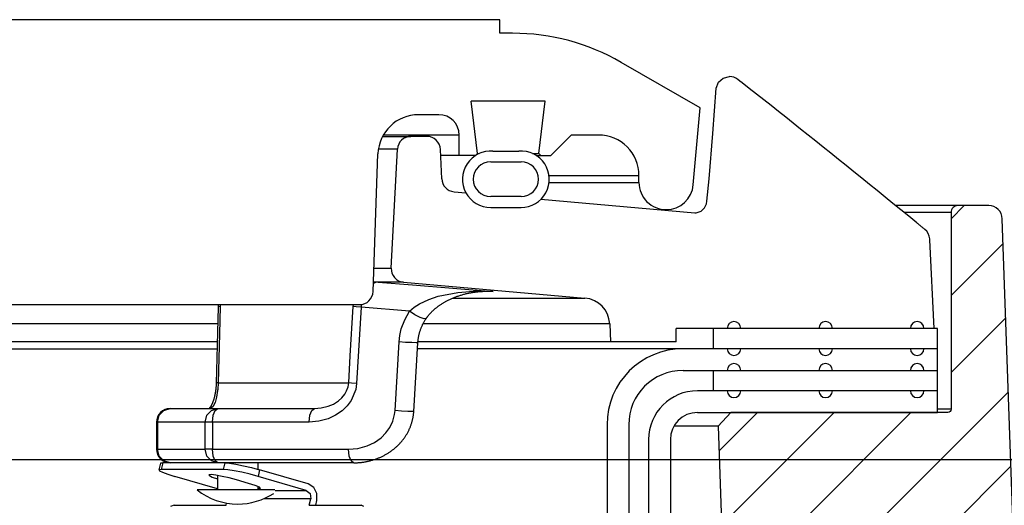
# Model space of a CAD drawing. Extents: x -285 to 5863, y 308 to 3178.
# Tile 301 of 622: x 1606.41 to 1610.94, y 983.81 to 986.04. Entities that reach past the tile are written whole.
import ezdxf

# ---------------------------------------------------------------- set-up
doc = ezdxf.new("R2010")
doc.units = 0
doc.header["$MEASUREMENT"] = 0
doc.layers.add('CONCRETE-HATCH', color=2, linetype='CONTINUOUS')
doc.layers.add('SPILL-BUCKET', color=1, linetype='CONTINUOUS')
doc.layers.add('FREEZE-LINES', color=8, linetype='CONTINUOUS', plot=False)

msp = doc.modelspace()

# ---------------------------------------------------------------- hatches: boundary and pattern name
at = {"layer": 'CONCRETE-HATCH'}
h = msp.add_hatch(dxfattribs=at)
h.set_pattern_fill('AR-CONC', color=256, scale=2.67, style=0)
h.set_pattern_definition([(50, (1615.966, 981.518), (19.151, -1.675), [2.0025, -22.0275]), (355, (1615.966, 981.518), (-3.705, 20.084), [1.602, -17.622]), (100.45, (1617.562, 981.378), (15.446, 18.408), [1.702, -18.7205]), (46.18, (1615.966, 986.858), (28.495, -4.42), [3.004, -33.041]), (96.64, (1618.34, 986.49), (24.955, 26.01), [2.553, -28.081]), (351.18, (1615.966, 986.858), (24.955, 26.01), [2.403, -26.433]), (21, (1618.636, 985.523), (15.937, -10.75), [2.0025, -22.0275]), (326, (1618.636, 985.523), (6.497, 19.362), [1.602, -17.622]), (71.45, (1619.964, 984.627), (22.434, 8.612), [1.702, -18.7205]), (37.5, (1615.966, 981.518), (0.3247, 8.8883), [0, -17.4084, 0, -17.889, 0, -17.6887]), (7.5, (1615.966, 981.518), (7.024, 10.531), [0, -10.1994, 0, -17.008, 0, -6.7417]), (327.5, (1610.012, 981.518), (14.253, -0.6022), [0, -6.675, 0, -20.826, 0, -27.6345]), (317.5, (1607.342, 981.518), (15.571, 2.673), [0, -8.6775, 0, -13.8306, 0, -19.6245])])
h.paths.add_polyline_path([(1628.51577, 983.80117), (1623.62307, 984.45283), (1623.62307, 985.22638), (1619.67979, 984.73347), (1610.3103, 984.73347), (1610.10238, 983.95668), (1609.71649, 983.95668), (1609.67165, 983.9299), (1609.64515, 983.87999), (1609.64515, 978.29597), (1628.51577, 978.29597), (1628.51577, 980.19593)])
at = {"layer": 'SPILL-BUCKET'}
h = msp.add_hatch(dxfattribs=at)
h.set_pattern_fill('ANSI31', scale=2, style=0)
h.set_pattern_definition([(45, (7838.73554, -316.10631), (-0.176776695, 0.176776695), [])])
edge = h.paths.add_edge_path()
edge.add_line((1609.67987, 984.23294), (1609.62166, 984.17052))
edge.add_line((1609.62166, 984.17052), (1609.67113, 982.75407))
edge.add_line((1609.67113, 982.75407), (1609.99643, 982.75407))
edge.add_line((1609.99643, 982.75407), (1610.01388, 983.25351))
edge.add_arc((1610.13876, 983.24919), 0.12496, 90.01861, 178.01856, ccw=False)
edge.add_line((1610.13872, 983.37415), (1610.92555, 983.37415))
edge.add_arc((1610.92557, 983.43663), 0.06248, 269.98072, 361.98074)
edge.add_line((1610.98801, 983.43879), (1610.92912, 985.12513))
edge.add_arc((1610.86668, 985.12293), 0.06248, 2.01864, 90.01862)
edge.add_line((1610.86666, 985.18541), (1610.72483, 985.18541))
edge.add_arc((1610.72484, 985.15417), 0.03124, 90.01957, 180.01957)
edge.add_line((1610.6936, 985.15416), (1610.6936, 984.24793))
edge.add_arc((1610.67829, 984.24824), 0.01531, 268.81278, 358.81278, ccw=False)
edge.add_line((1610.67797, 984.23294), (1609.67987, 984.23294))

# ---------------------------------------------------------------- linework, layer by layer
at = {"layer": 'FREEZE-LINES', "linetype": 'Continuous'}
msp.add_line((1931.90631, 984.01471), (1465.74807, 984.01471), dxfattribs=at)
at = {"layer": 'SPILL-BUCKET', "linetype": 'Continuous'}
for p, q in [((1608.61689, 986.04108), (1604.43225, 986.04108)), ((1608.61689, 985.97862), (1608.61689, 986.04108)), ((1608.67539, 985.97862), (1608.61689, 985.97862)), ((1609.53814, 985.63511), (1609.17504, 985.84474)), ((1608.82545, 985.66634), (1608.48429, 985.66634)), ((1608.51387, 985.42541), (1608.48429, 985.66634)), ((1608.79586, 985.42541), (1608.82545, 985.66634)), ((1609.50713, 985.28071), (1609.53814, 985.63511)), ((1608.33583, 985.60388), (1608.24283, 985.60388)), ((1608.36488, 985.51019), (1608.08056, 985.51019)), ((1608.40076, 985.51019), (1608.36488, 985.51019)), ((1608.42233, 985.51019), (1608.40076, 985.51019)), ((1608.42952, 985.51019), (1608.42233, 985.51019)), ((1608.42952, 985.41651), (1608.42952, 985.51019)), ((1608.85111, 985.41651), (1608.94479, 985.51019)), ((1609.06971, 985.51019), (1608.94479, 985.51019)), ((1608.03346, 984.78975), (1608.05558, 985.42305)), ((1608.50519, 985.41651), (1608.3443, 985.41651)), ((1608.50497, 985.41651), (1608.51387, 985.42541)), ((1608.51387, 985.42541), (1608.52191, 985.42541)), ((1608.58507, 985.43606), (1608.70368, 985.43606)), ((1608.76684, 985.42541), (1608.7886, 985.42541)), ((1608.78356, 985.41651), (1608.85111, 985.41651)), ((1608.7886, 985.42541), (1608.79586, 985.42541)), ((1608.79586, 985.42541), (1608.80476, 985.41651)), ((1608.57442, 985.38653), (1608.71433, 985.38653)), ((1609.25708, 985.32282), (1609.25055, 985.32282)), ((1609.25708, 985.29159), (1609.25708, 985.32282)), ((1609.25055, 985.29159), (1609.25708, 985.29159)), ((1608.71433, 985.22664), (1608.57442, 985.22664)), ((1608.57442, 985.17667), (1608.71433, 985.17667)), ((1606.28513, 984.72948), (1607.97104, 984.72948))]:
    msp.add_line(p, q, dxfattribs=at)
at = {"layer": 'SPILL-BUCKET', "color": 1, "linetype": 'Continuous'}
for p, q in [((1609.6226, 985.75301), (1609.64474, 985.77237)), ((1609.64474, 985.77237), (1609.67324, 985.77935)), ((1609.72171, 985.75826), (1609.71173, 985.76606)), ((1609.59698, 985.51678), (1609.61177, 985.72558)), ((1609.61177, 985.72558), (1609.6226, 985.75301)), ((1609.73168, 985.75045), (1609.72171, 985.75826)), ((1609.76489, 985.7244), (1609.73168, 985.75045)), ((1609.79807, 985.69831), (1609.76489, 985.7244)), ((1609.83159, 985.6719), (1609.79807, 985.69831)), ((1609.86509, 985.64547), (1609.83159, 985.6719)), ((1609.89894, 985.6187), (1609.86509, 985.64547)), ((1609.93277, 985.5919), (1609.89894, 985.6187)), ((1609.96697, 985.56474), (1609.93277, 985.5919)), ((1610.00114, 985.53756), (1609.96697, 985.56474)), ((1610.03571, 985.51001), (1610.00114, 985.53756)), ((1608.28075, 985.50395), (1608.20773, 985.50395)), ((1609.57928, 985.30816), (1609.59698, 985.51678)), ((1610.07025, 985.48243), (1610.03571, 985.51001)), ((1610.10534, 985.45436), (1610.07025, 985.48243)), ((1610.14039, 985.42627), (1610.10534, 985.45436)), ((1608.1167, 984.89796), (1608.14536, 985.44476)), ((1608.34906, 985.30884), (1608.34315, 985.44421)), ((1610.17572, 985.3979), (1610.14039, 985.42627)), ((1610.21102, 985.3695), (1610.17572, 985.3979)), ((1610.24661, 985.34082), (1610.21102, 985.3695)), ((1610.28217, 985.31211), (1610.24661, 985.34082)), ((1610.31802, 985.2831), (1610.28217, 985.31211)), ((1609.56952, 985.20585), (1609.57928, 985.30816)), ((1610.35384, 985.25407), (1610.31802, 985.2831)), ((1608.40602, 985.24934), (1608.46025, 985.2446)), ((1610.38998, 985.22474), (1610.35384, 985.25407)), ((1610.42608, 985.19538), (1610.38998, 985.22474)), ((1608.80583, 985.21436), (1609.51435, 985.15238)), ((1609.54259, 985.16033), (1609.55821, 985.17472)), ((1609.55821, 985.17472), (1609.56031, 985.1777)), ((1609.56031, 985.1777), (1609.56217, 985.18074)), ((1609.56217, 985.18074), (1609.56735, 985.19303)), ((1609.56735, 985.19303), (1609.56952, 985.20585)), ((1610.49891, 985.13599), (1610.42608, 985.19538)), ((1609.51435, 985.15238), (1609.52037, 985.15246)), ((1609.52037, 985.15246), (1609.54259, 985.16033)), ((1610.51751, 985.12078), (1610.49891, 985.13599)), ((1610.5361, 985.10555), (1610.51751, 985.12078)), ((1610.53659, 985.10515), (1610.53609, 985.10555)), ((1610.53708, 985.10474), (1610.53659, 985.10515)), ((1610.5395, 985.10276), (1610.53708, 985.10474)), ((1610.5419, 985.1008), (1610.5395, 985.10276)), ((1610.54424, 985.09889), (1610.5419, 985.1008)), ((1610.54656, 985.09699), (1610.54424, 985.09889)), ((1610.54882, 985.09515), (1610.54656, 985.09699)), ((1610.55106, 985.09332), (1610.54882, 985.09515)), ((1610.55326, 985.09154), (1610.55106, 985.09332)), ((1610.55544, 985.08976), (1610.55326, 985.09154)), ((1610.55755, 985.08804), (1610.55544, 985.08976)), ((1610.55965, 985.08634), (1610.55755, 985.08804)), ((1610.56165, 985.08471), (1610.55965, 985.08634)), ((1610.56363, 985.08311), (1610.56165, 985.08471)), ((1610.56553, 985.08157), (1610.56363, 985.08311)), ((1610.56741, 985.08005), (1610.56553, 985.08157)), ((1610.56921, 985.07859), (1610.56741, 985.08005)), ((1610.57099, 985.07715), (1610.56921, 985.07859)), ((1610.57171, 985.07656), (1610.57099, 985.07715)), ((1610.57242, 985.07599), (1610.57171, 985.07656)), ((1610.59547, 985.03199), (1610.59542, 985.03255)), ((1610.59551, 985.03144), (1610.59547, 985.03199)), ((1610.59562, 985.03015), (1610.59551, 985.03144)), ((1610.59573, 985.02891), (1610.59562, 985.03015)), ((1610.59588, 985.02718), (1610.59573, 985.02891)), ((1610.61553, 984.62017), (1610.59588, 985.02718)), ((1608.17363, 984.83247), (1609.00838, 984.75944)), ((1609.12223, 984.64154), (1609.12663, 984.55771)), ((1610.63114, 984.62017), (1609.42884, 984.62017)), ((1609.42884, 984.55771), (1609.42884, 984.62017)), ((1610.63114, 984.33287), (1610.63114, 984.62017)), ((1609.42884, 984.55771), (1609.12663, 984.55771)), ((1610.63114, 984.52649), (1609.45962, 984.52649)), ((1609.45962, 984.42655), (1610.63114, 984.42655)), ((1610.63117, 984.33287), (1609.52627, 984.33287)), ((1610.63117, 984.23294), (1610.63117, 984.33287)), ((1609.52627, 984.23294), (1610.63117, 984.23294)), ((1609.10986, 984.17672), (1609.10986, 983.74985)), ((1609.20979, 984.17672), (1609.20979, 983.74985)), ((1609.30142, 984.10802), (1609.30142, 969.91046)), ((1609.40136, 984.10802), (1609.40136, 969.91046))]:
    msp.add_line(p, q, dxfattribs=at)
at = {"layer": 'SPILL-BUCKET', "color": 7}
for p, q in [((1608.07723, 985.50395), (1608.20773, 985.50395)), ((1608.14536, 985.44476), (1608.0576, 985.44476)), ((1610.72483, 985.18541), (1610.4383, 985.18541)), ((1610.6936, 985.15418), (1610.4766, 985.15418)), ((1608.03727, 984.89796), (1608.1167, 984.89796)), ((1608.17363, 984.83247), (1608.03495, 984.83247)), ((1608.3998, 984.75944), (1609.0084, 984.75944)), ((1609.12223, 984.64154), (1608.26343, 984.64154)), ((1609.12663, 984.55771), (1608.23943, 984.55771)), ((1609.45962, 984.52649), (1608.23759, 984.52649)), ((1610.6936, 984.24793), (1610.63117, 984.24793)), ((1609.62166, 984.17052), (1609.41811, 984.17052))]:
    msp.add_line(p, q, dxfattribs=at)
at = {"layer": 'SPILL-BUCKET', "color": 7, "linetype": 'Continuous'}
for p, q in [((1609.25055, 985.32282), (1608.84322, 985.32282)), ((1608.84337, 985.29159), (1609.25055, 985.29159)), ((1607.31796, 984.64154), (1598.18363, 984.64154)), ((1609.6006, 984.52649), (1609.6006, 984.62017)), ((1607.31587, 984.55771), (1598.36782, 984.55771)), ((1598.37849, 984.52649), (1607.31555, 984.52649)), ((1609.6006, 984.33287), (1609.6006, 984.42655))]:
    msp.add_line(p, q, dxfattribs=at)
at = {"layer": 'SPILL-BUCKET', "color": 8, "linetype": 'Continuous'}
for p, q in [((1608.04417, 984.83106), (1608.03477, 984.82706)), ((1608.05673, 984.83247), (1608.04417, 984.83106)), ((1608.05673, 984.83247), (1608.21511, 984.82001)), ((1608.21511, 984.82001), (1608.58649, 984.79027)), ((1608.28918, 984.7531), (1608.3329, 984.76771)), ((1608.3329, 984.76771), (1608.42311, 984.78597)), ((1608.41371, 984.76503), (1608.4173, 984.76636)), ((1608.4173, 984.76636), (1608.42088, 984.76766)), ((1608.42088, 984.76766), (1608.42452, 984.76894)), ((1608.42311, 984.78597), (1608.51378, 984.79248)), ((1608.42452, 984.76894), (1608.42816, 984.77018)), ((1608.42816, 984.77018), (1608.43185, 984.77139)), ((1608.43185, 984.77139), (1608.43554, 984.77257)), ((1608.43554, 984.77257), (1608.43929, 984.77372)), ((1608.43929, 984.77372), (1608.44303, 984.77483)), ((1608.44303, 984.77483), (1608.44684, 984.77592)), ((1608.44684, 984.77592), (1608.45065, 984.77697)), ((1608.45065, 984.77697), (1608.45453, 984.77799)), ((1608.45453, 984.77799), (1608.4584, 984.77897)), ((1608.4584, 984.77897), (1608.46234, 984.77993)), ((1608.46234, 984.77993), (1608.46629, 984.78084)), ((1608.46629, 984.78084), (1608.47031, 984.78173)), ((1608.47031, 984.78173), (1608.47433, 984.78258)), ((1608.47433, 984.78258), (1608.47842, 984.7834)), ((1608.47842, 984.7834), (1608.48252, 984.78418)), ((1608.48252, 984.78418), (1608.48671, 984.78493)), ((1608.48671, 984.78493), (1608.49089, 984.78564)), ((1608.49089, 984.78564), (1608.49515, 984.78633)), ((1608.49515, 984.78633), (1608.49941, 984.78696)), ((1608.49941, 984.78696), (1608.50345, 984.78752)), ((1608.50345, 984.78752), (1608.50748, 984.78804)), ((1608.50748, 984.78804), (1608.51168, 984.78855)), ((1608.51168, 984.78855), (1608.51587, 984.789)), ((1608.51378, 984.79248), (1608.58592, 984.79031)), ((1608.51587, 984.789), (1608.52008, 984.78942)), ((1608.52008, 984.78942), (1608.52428, 984.78979)), ((1608.52428, 984.78979), (1608.52851, 984.79012)), ((1608.52851, 984.79012), (1608.53272, 984.79041)), ((1608.56072, 984.79027), (1608.53093, 984.79027)), ((1608.53272, 984.79041), (1608.53696, 984.79065)), ((1608.53696, 984.79065), (1608.54118, 984.79085)), ((1608.54118, 984.79085), (1608.54542, 984.79102)), ((1608.54542, 984.79102), (1608.54965, 984.79113)), ((1608.54965, 984.79113), (1608.55185, 984.79116)), ((1608.55185, 984.79116), (1608.55406, 984.79118)), ((1608.58606, 984.7903), (1608.55411, 984.79026)), ((1608.58649, 984.79027), (1608.56072, 984.79027)), ((1608.58592, 984.79031), (1608.58649, 984.79027)), ((1608.58649, 984.79027), (1608.58606, 984.7903)), ((1607.31994, 984.72087), (1607.31989, 984.71876)), ((1607.3199, 984.72948), (1607.31994, 984.72717)), ((1607.31994, 984.72717), (1607.31996, 984.72507)), ((1607.31995, 984.72297), (1607.31994, 984.72087)), ((1607.31996, 984.72507), (1607.31995, 984.72297)), ((1607.3288, 984.72028), (1607.32217, 984.71952)), ((1607.3288, 984.72028), (1607.32566, 984.59563)), ((1607.32889, 984.72946), (1607.3288, 984.72028)), ((1607.92842, 984.49424), (1607.94204, 984.72028)), ((1607.94204, 984.72028), (1607.94297, 984.72927)), ((1607.95529, 984.71884), (1607.94204, 984.72028)), ((1607.97915, 984.72394), (1607.97863, 984.71701)), ((1607.97997, 984.73012), (1607.97915, 984.72394)), ((1608.22288, 984.71804), (1608.24654, 984.73311)), ((1608.24654, 984.73311), (1608.28918, 984.7531)), ((1608.33042, 984.72003), (1608.33278, 984.72179)), ((1608.33278, 984.72179), (1608.33515, 984.72351)), ((1608.33515, 984.72351), (1608.33761, 984.72526)), ((1608.33761, 984.72526), (1608.34009, 984.72698)), ((1608.34009, 984.72698), (1608.34269, 984.72875)), ((1608.34269, 984.72875), (1608.34529, 984.73048)), ((1608.34529, 984.73048), (1608.34803, 984.73226)), ((1608.34803, 984.73226), (1608.35078, 984.734)), ((1608.35078, 984.734), (1608.35369, 984.73581)), ((1608.35369, 984.73581), (1608.35661, 984.73758)), ((1608.35661, 984.73758), (1608.35915, 984.73908)), ((1608.35915, 984.73908), (1608.36168, 984.74056)), ((1608.36168, 984.74056), (1608.36432, 984.74206)), ((1608.36432, 984.74206), (1608.36696, 984.74353)), ((1608.36696, 984.74353), (1608.37002, 984.7452)), ((1608.37002, 984.7452), (1608.37308, 984.74682)), ((1608.37308, 984.74682), (1608.37623, 984.74845)), ((1608.37623, 984.74845), (1608.37937, 984.75004)), ((1608.37937, 984.75004), (1608.3826, 984.75163)), ((1608.3826, 984.75163), (1608.38584, 984.75319)), ((1608.38584, 984.75319), (1608.38915, 984.75474)), ((1608.38915, 984.75474), (1608.39247, 984.75625)), ((1608.39247, 984.75625), (1608.39587, 984.75776)), ((1608.39587, 984.75776), (1608.39927, 984.75922)), ((1608.39927, 984.75922), (1608.40277, 984.76069)), ((1608.40277, 984.76069), (1608.40626, 984.76212)), ((1608.40626, 984.76212), (1608.40999, 984.76359)), ((1608.40999, 984.76359), (1608.41371, 984.76503)), ((1607.31988, 984.71857), (1607.31551, 984.54323)), ((1607.31989, 984.71867), (1607.31988, 984.71857)), ((1607.32217, 984.71952), (1607.31989, 984.71857)), ((1607.31989, 984.71876), (1607.31989, 984.71867)), ((1607.97863, 984.71701), (1607.95529, 984.71884)), ((1607.97863, 984.71701), (1607.95746, 984.36633)), ((1608.20124, 984.6996), (1607.97863, 984.71701)), ((1608.17882, 984.65956), (1608.20124, 984.6996)), ((1608.20124, 984.6996), (1608.22288, 984.71804)), ((1608.22525, 984.68297), (1608.20124, 984.6996)), ((1608.24924, 984.67), (1608.22525, 984.68297)), ((1608.28313, 984.67351), (1608.28436, 984.67516)), ((1608.28436, 984.67516), (1608.28565, 984.67682)), ((1608.28565, 984.67682), (1608.28694, 984.67846)), ((1608.28694, 984.67846), (1608.28828, 984.68013)), ((1608.28828, 984.68013), (1608.28963, 984.68177)), ((1608.28963, 984.68177), (1608.29105, 984.68346)), ((1608.29105, 984.68346), (1608.29247, 984.68511)), ((1608.29247, 984.68511), (1608.29396, 984.68681)), ((1608.29396, 984.68681), (1608.29546, 984.68848)), ((1608.29546, 984.68848), (1608.29705, 984.6902)), ((1608.29705, 984.6902), (1608.29864, 984.69189)), ((1608.29864, 984.69189), (1608.30033, 984.69365)), ((1608.30033, 984.69365), (1608.30203, 984.69538)), ((1608.30203, 984.69538), (1608.30384, 984.69719)), ((1608.30384, 984.69719), (1608.30566, 984.69896)), ((1608.30566, 984.69896), (1608.30761, 984.70083)), ((1608.30761, 984.70083), (1608.30958, 984.70266)), ((1608.30958, 984.70266), (1608.3117, 984.7046)), ((1608.3117, 984.7046), (1608.31383, 984.7065)), ((1608.31383, 984.7065), (1608.31571, 984.70814)), ((1608.31571, 984.70814), (1608.31759, 984.70976)), ((1608.31759, 984.70976), (1608.31955, 984.71141)), ((1608.31955, 984.71141), (1608.32151, 984.71303)), ((1608.32151, 984.71303), (1608.32369, 984.71481)), ((1608.32369, 984.71481), (1608.32589, 984.71655)), ((1608.32589, 984.71655), (1608.32815, 984.7183)), ((1608.32815, 984.7183), (1608.33042, 984.72003)), ((1608.16312, 984.61728), (1608.17882, 984.65956)), ((1608.26792, 984.66355), (1608.24924, 984.67)), ((1608.25743, 984.62895), (1608.25867, 984.63173)), ((1608.25867, 984.63173), (1608.25995, 984.63451)), ((1608.25995, 984.63451), (1608.26127, 984.63727)), ((1608.26127, 984.63727), (1608.26264, 984.64003)), ((1608.26264, 984.64003), (1608.26404, 984.64278)), ((1608.26404, 984.64278), (1608.26549, 984.64553)), ((1608.26549, 984.64553), (1608.26697, 984.64825)), ((1608.26697, 984.64825), (1608.26851, 984.65099)), ((1608.27717, 984.66505), (1608.26792, 984.66355)), ((1608.26851, 984.65099), (1608.27008, 984.6537)), ((1608.27008, 984.6537), (1608.27169, 984.65641)), ((1608.27169, 984.65641), (1608.27334, 984.6591)), ((1608.27334, 984.6591), (1608.27501, 984.66175)), ((1608.27501, 984.66175), (1608.27672, 984.66436)), ((1608.27672, 984.66436), (1608.27695, 984.6647)), ((1608.27695, 984.6647), (1608.27718, 984.66504)), ((1608.27717, 984.66505), (1608.2772, 984.66509)), ((1608.2772, 984.66509), (1608.27723, 984.66513)), ((1608.27723, 984.66513), (1608.27836, 984.66683)), ((1608.27836, 984.66683), (1608.27951, 984.66848)), ((1608.27951, 984.66848), (1608.2807, 984.67018)), ((1608.2807, 984.67018), (1608.2819, 984.67185)), ((1608.2819, 984.67185), (1608.28313, 984.67351)), ((1607.32566, 984.59563), (1607.31996, 984.3696)), ((1608.15299, 984.55774), (1608.15641, 984.58762)), ((1608.15641, 984.58762), (1608.16312, 984.61728)), ((1608.24306, 984.58352), (1608.24366, 984.58639)), ((1608.24366, 984.58639), (1608.24429, 984.58927)), ((1608.24429, 984.58927), (1608.24497, 984.59214)), ((1608.24497, 984.59214), (1608.24569, 984.595)), ((1608.24569, 984.595), (1608.24644, 984.59785)), ((1608.24644, 984.59785), (1608.24724, 984.60071)), ((1608.24724, 984.60071), (1608.24808, 984.60356)), ((1608.24808, 984.60356), (1608.24897, 984.60643)), ((1608.24897, 984.60643), (1608.24989, 984.60928)), ((1608.24989, 984.60928), (1608.25085, 984.61212)), ((1608.25085, 984.61212), (1608.25185, 984.61496)), ((1608.25185, 984.61496), (1608.25289, 984.61778)), ((1608.25289, 984.61778), (1608.25396, 984.62058)), ((1608.25396, 984.62058), (1608.25508, 984.62337)), ((1608.25508, 984.62337), (1608.25622, 984.62614)), ((1608.25622, 984.62614), (1608.25743, 984.62895)), ((1607.31551, 984.54323), (1607.31111, 984.36789)), ((1608.13417, 984.24141), (1608.15299, 984.55774)), ((1608.18294, 984.55585), (1608.15299, 984.55774)), ((1608.21147, 984.5544), (1608.18294, 984.55585)), ((1608.23184, 984.55374), (1608.21147, 984.5544)), ((1608.22983, 984.39587), (1608.23923, 984.55403)), ((1608.23924, 984.55403), (1608.23184, 984.55374)), ((1608.23926, 984.55403), (1608.23936, 984.55578)), ((1608.23936, 984.55578), (1608.23948, 984.55753)), ((1608.23948, 984.55753), (1608.23971, 984.56043)), ((1608.23971, 984.56043), (1608.23999, 984.56333)), ((1608.23999, 984.56333), (1608.24031, 984.56622)), ((1608.24031, 984.56622), (1608.24067, 984.56911)), ((1608.24067, 984.56911), (1608.24107, 984.57199)), ((1608.24107, 984.57199), (1608.24151, 984.57487)), ((1608.24151, 984.57487), (1608.24199, 984.57776)), ((1608.24199, 984.57776), (1608.2425, 984.58063)), ((1608.2425, 984.58063), (1608.24306, 984.58352)), ((1607.92091, 984.3696), (1607.92842, 984.49424)), ((1607.31076, 984.35874), (1607.31064, 984.35655)), ((1607.31087, 984.36093), (1607.31076, 984.35874)), ((1607.31096, 984.36313), (1607.31087, 984.36093)), ((1607.31104, 984.36534), (1607.31096, 984.36313)), ((1607.31108, 984.36661), (1607.31104, 984.36534)), ((1607.31111, 984.36789), (1607.31108, 984.36661)), ((1607.31338, 984.36883), (1607.31112, 984.36789)), ((1607.31996, 984.3696), (1607.31338, 984.36883)), ((1607.31996, 984.3696), (1607.31834, 984.33891)), ((1607.31996, 984.3696), (1607.44879, 984.3696)), ((1607.44879, 984.3696), (1607.56649, 984.3696)), ((1607.56649, 984.3696), (1607.67279, 984.3696)), ((1607.67279, 984.3696), (1607.76743, 984.3696)), ((1607.76743, 984.3696), (1607.8502, 984.3696)), ((1607.8502, 984.3696), (1607.92091, 984.3696)), ((1607.91789, 984.35076), (1607.91982, 984.36001)), ((1607.91982, 984.36001), (1607.92091, 984.3696)), ((1607.93417, 984.36815), (1607.92091, 984.3696)), ((1607.95746, 984.36633), (1607.93417, 984.36815)), ((1607.95746, 984.36633), (1607.95325, 984.33807)), ((1608.22041, 984.2377), (1608.22983, 984.39587)), ((1607.30485, 984.31297), (1607.30444, 984.31108)), ((1607.30526, 984.31488), (1607.30485, 984.31297)), ((1607.30564, 984.3168), (1607.30526, 984.31488)), ((1607.30602, 984.31874), (1607.30564, 984.3168)), ((1607.30638, 984.32072), (1607.30602, 984.31874)), ((1607.30674, 984.32273), (1607.30638, 984.32072)), ((1607.30709, 984.32478), (1607.30674, 984.32273)), ((1607.30742, 984.32685), (1607.30709, 984.32478)), ((1607.30775, 984.32893), (1607.30742, 984.32685)), ((1607.30806, 984.33103), (1607.30775, 984.32893)), ((1607.30834, 984.33307), (1607.30806, 984.33103)), ((1607.30862, 984.33512), (1607.30834, 984.33307)), ((1607.30888, 984.33723), (1607.30862, 984.33512)), ((1607.30913, 984.33936), (1607.30888, 984.33723)), ((1607.30937, 984.34148), (1607.30913, 984.33936)), ((1607.3096, 984.34362), (1607.30937, 984.34148)), ((1607.30981, 984.34576), (1607.3096, 984.34362)), ((1607.31, 984.34791), (1607.30981, 984.34576)), ((1607.31018, 984.35006), (1607.31, 984.34791)), ((1607.31035, 984.35222), (1607.31018, 984.35006)), ((1607.3105, 984.35438), (1607.31035, 984.35222)), ((1607.31064, 984.35655), (1607.3105, 984.35438)), ((1607.31787, 984.33411), (1607.3132, 984.3036)), ((1607.31834, 984.33891), (1607.31787, 984.33411)), ((1607.88909, 984.30021), (1607.90292, 984.31747)), ((1607.90292, 984.31747), (1607.91157, 984.33299)), ((1607.91157, 984.33299), (1607.91789, 984.35076)), ((1607.95325, 984.33807), (1607.93242, 984.28813)), ((1607.28927, 984.26707), (1607.28868, 984.26596)), ((1607.28987, 984.26823), (1607.28927, 984.26707)), ((1607.29046, 984.26943), (1607.28987, 984.26823)), ((1607.29106, 984.27065), (1607.29046, 984.26943)), ((1607.29166, 984.27192), (1607.29106, 984.27065)), ((1607.29226, 984.27322), (1607.29166, 984.27192)), ((1607.29286, 984.27457), (1607.29226, 984.27322)), ((1607.29346, 984.27594), (1607.29286, 984.27457)), ((1607.29405, 984.27734), (1607.29346, 984.27594)), ((1607.29464, 984.27878), (1607.29405, 984.27734)), ((1607.29523, 984.28025), (1607.29464, 984.27878)), ((1607.29581, 984.28174), (1607.29523, 984.28025)), ((1607.29638, 984.28327), (1607.29581, 984.28174)), ((1607.30611, 984.2782), (1607.29602, 984.25892)), ((1607.29695, 984.28483), (1607.29638, 984.28327)), ((1607.29752, 984.28642), (1607.29695, 984.28483)), ((1607.29807, 984.28802), (1607.29752, 984.28642)), ((1607.29862, 984.28966), (1607.29807, 984.28802)), ((1607.29916, 984.29132), (1607.29862, 984.28966)), ((1607.29969, 984.29301), (1607.29916, 984.29132)), ((1607.30021, 984.29472), (1607.29969, 984.29301)), ((1607.30072, 984.29646), (1607.30021, 984.29472)), ((1607.30122, 984.29821), (1607.30072, 984.29646)), ((1607.30172, 984.29999), (1607.30122, 984.29821)), ((1607.3022, 984.30179), (1607.30172, 984.29999)), ((1607.30267, 984.30361), (1607.3022, 984.30179)), ((1607.30313, 984.30544), (1607.30267, 984.30361)), ((1607.30358, 984.30731), (1607.30313, 984.30544)), ((1607.30402, 984.30918), (1607.30358, 984.30731)), ((1607.30444, 984.31108), (1607.30402, 984.30918)), ((1607.3132, 984.3036), (1607.30611, 984.2782)), ((1607.82626, 984.26134), (1607.85039, 984.27158)), ((1607.85039, 984.27158), (1607.8735, 984.28625)), ((1607.8735, 984.28625), (1607.88909, 984.30021)), ((1607.93242, 984.28813), (1607.91377, 984.26293)), ((1607.0488, 984.21999), (1607.06992, 984.24285)), ((1607.06992, 984.24285), (1607.09878, 984.25122)), ((1607.09878, 984.25122), (1607.31799, 984.25122)), ((1607.26802, 984.21999), (1607.28914, 984.24285)), ((1607.27851, 984.2514), (1607.27831, 984.2512)), ((1607.27884, 984.25173), (1607.27851, 984.2514)), ((1607.2792, 984.25211), (1607.27884, 984.25173)), ((1607.27958, 984.25251), (1607.2792, 984.25211)), ((1607.27998, 984.25295), (1607.27958, 984.25251)), ((1607.28039, 984.25343), (1607.27998, 984.25295)), ((1607.28083, 984.25395), (1607.28039, 984.25343)), ((1607.28128, 984.2545), (1607.28083, 984.25395)), ((1607.28175, 984.2551), (1607.28128, 984.2545)), ((1607.28223, 984.25572), (1607.28175, 984.2551)), ((1607.28273, 984.25639), (1607.28223, 984.25572)), ((1607.28323, 984.25708), (1607.28273, 984.25639)), ((1607.28373, 984.25779), (1607.28323, 984.25708)), ((1607.29602, 984.25892), (1607.2833, 984.25122)), ((1607.28424, 984.25853), (1607.28373, 984.25779)), ((1607.28475, 984.25931), (1607.28424, 984.25853)), ((1607.28528, 984.26013), (1607.28475, 984.25931)), ((1607.28583, 984.26099), (1607.28528, 984.26013)), ((1607.28638, 984.2619), (1607.28583, 984.26099)), ((1607.28694, 984.26286), (1607.28638, 984.2619)), ((1607.28752, 984.26385), (1607.28694, 984.26286)), ((1607.2881, 984.26488), (1607.28752, 984.26385)), ((1607.28868, 984.26596), (1607.2881, 984.26488)), ((1607.28914, 984.24285), (1607.31799, 984.25122)), ((1607.29729, 984.21999), (1607.30604, 984.24285)), ((1607.30604, 984.24285), (1607.31799, 984.25122)), ((1607.31799, 984.25122), (1607.76348, 984.25122)), ((1607.74278, 984.21999), (1607.75153, 984.24285)), ((1607.75153, 984.24285), (1607.76348, 984.25122)), ((1607.76348, 984.25122), (1607.79486, 984.25365)), ((1607.79486, 984.25365), (1607.82626, 984.26134)), ((1607.89156, 984.24131), (1607.86072, 984.21999)), ((1607.91377, 984.26293), (1607.89156, 984.24131)), ((1608.12388, 984.19299), (1608.13222, 984.22409)), ((1608.13222, 984.22409), (1608.13417, 984.24141)), ((1608.16413, 984.23952), (1608.13417, 984.24141)), ((1608.19265, 984.23807), (1608.16413, 984.23952)), ((1608.21302, 984.23742), (1608.19265, 984.23807)), ((1608.22042, 984.2377), (1608.21302, 984.23742)), ((1608.21861, 984.21954), (1608.21902, 984.22267)), ((1608.21902, 984.22267), (1608.21939, 984.2258)), ((1608.21939, 984.2258), (1608.21973, 984.22893)), ((1608.21973, 984.22893), (1608.22002, 984.23206)), ((1608.22002, 984.23206), (1608.22025, 984.23518)), ((1608.22025, 984.23518), (1608.22033, 984.23644)), ((1608.22033, 984.23644), (1608.2204, 984.2377)), ((1607.03632, 984.18876), (1607.03632, 984.06385)), ((1607.03752, 984.18876), (1607.03632, 984.18876)), ((1607.04107, 984.18876), (1607.03752, 984.18876)), ((1607.04107, 984.18876), (1607.0488, 984.21999)), ((1607.04107, 984.18876), (1607.04107, 984.06385)), ((1607.26029, 984.18876), (1607.04107, 984.18876)), ((1607.26029, 984.18876), (1607.26802, 984.21999)), ((1607.26029, 984.06385), (1607.26029, 984.18876)), ((1607.27382, 984.18876), (1607.26029, 984.18876)), ((1607.29409, 984.18876), (1607.27382, 984.18876)), ((1607.29409, 984.18876), (1607.29729, 984.21999)), ((1607.29409, 984.18876), (1607.29409, 984.06385)), ((1607.73958, 984.18876), (1607.29409, 984.18876)), ((1607.73958, 984.18876), (1607.74278, 984.21999)), ((1607.78402, 984.19263), (1607.73958, 984.18876)), ((1607.82613, 984.20394), (1607.78402, 984.19263)), ((1607.86072, 984.21999), (1607.82613, 984.20394)), ((1608.1101, 984.16422), (1608.12388, 984.19299)), ((1608.20715, 984.17339), (1608.20821, 984.1764)), ((1608.20821, 984.1764), (1608.20923, 984.17942)), ((1608.20923, 984.17942), (1608.21021, 984.18246)), ((1608.21021, 984.18246), (1608.21115, 984.18551)), ((1608.21115, 984.18551), (1608.21204, 984.18857)), ((1608.21204, 984.18857), (1608.21289, 984.19163)), ((1608.21289, 984.19163), (1608.2137, 984.1947)), ((1608.2137, 984.1947), (1608.21446, 984.19779)), ((1608.21446, 984.19779), (1608.21518, 984.20087)), ((1608.21518, 984.20087), (1608.21586, 984.20397)), ((1608.21586, 984.20397), (1608.2165, 984.20708)), ((1608.2165, 984.20708), (1608.21709, 984.21019)), ((1608.21709, 984.21019), (1608.21764, 984.2133)), ((1608.21764, 984.2133), (1608.21814, 984.21642)), ((1608.21814, 984.21642), (1608.21861, 984.21954)), ((1608.07001, 984.11705), (1608.09185, 984.13886)), ((1608.09185, 984.13886), (1608.1101, 984.16422)), ((1608.18617, 984.1298), (1608.18786, 984.1326)), ((1608.18786, 984.1326), (1608.18952, 984.13543)), ((1608.18952, 984.13543), (1608.19113, 984.13827)), ((1608.19113, 984.13827), (1608.1927, 984.14113)), ((1608.1927, 984.14113), (1608.19423, 984.14401)), ((1608.19423, 984.14401), (1608.19572, 984.1469)), ((1608.19572, 984.1469), (1608.19716, 984.1498)), ((1608.19716, 984.1498), (1608.19855, 984.15269)), ((1608.19855, 984.15269), (1608.19991, 984.15561)), ((1608.19991, 984.15561), (1608.20121, 984.15852)), ((1608.20121, 984.15852), (1608.20248, 984.16146)), ((1608.20248, 984.16146), (1608.20371, 984.16441)), ((1608.20371, 984.16441), (1608.2049, 984.16739)), ((1608.2049, 984.16739), (1608.20604, 984.17038)), ((1608.20604, 984.17038), (1608.20715, 984.17339)), ((1608.00625, 984.07956), (1608.03914, 984.09522)), ((1608.03914, 984.09522), (1608.07001, 984.11705)), ((1608.15143, 984.08537), (1608.15377, 984.08779)), ((1608.15377, 984.08779), (1608.15608, 984.09025)), ((1608.15608, 984.09025), (1608.15834, 984.09269)), ((1608.15834, 984.09269), (1608.16055, 984.09517)), ((1608.16055, 984.09517), (1608.16275, 984.0977)), ((1608.16275, 984.0977), (1608.16493, 984.10026)), ((1608.16493, 984.10026), (1608.16705, 984.10284)), ((1608.16705, 984.10284), (1608.16915, 984.10544)), ((1608.16915, 984.10544), (1608.17119, 984.10806)), ((1608.17119, 984.10806), (1608.17321, 984.11071)), ((1608.17321, 984.11071), (1608.17518, 984.11337)), ((1608.17518, 984.11337), (1608.17711, 984.11607)), ((1608.17711, 984.11607), (1608.17901, 984.11878)), ((1608.17901, 984.11878), (1608.18088, 984.12153)), ((1608.18088, 984.12153), (1608.18268, 984.12426)), ((1608.18268, 984.12426), (1608.18444, 984.12702)), ((1608.18444, 984.12702), (1608.18617, 984.1298)), ((1607.03752, 984.06385), (1607.03632, 984.06385)), ((1607.04107, 984.06385), (1607.03752, 984.06385)), ((1607.04107, 984.06385), (1607.26029, 984.06385)), ((1607.0488, 984.03262), (1607.04107, 984.06385)), ((1607.27382, 984.06385), (1607.26029, 984.06385)), ((1607.26802, 984.03262), (1607.26029, 984.06385)), ((1607.29409, 984.06385), (1607.27382, 984.06385)), ((1607.29409, 984.06385), (1607.9197, 984.06385)), ((1607.29729, 984.03262), (1607.29409, 984.06385)), ((1607.9197, 984.06385), (1607.96298, 984.06763)), ((1607.9229, 984.03262), (1607.9197, 984.06385)), ((1607.96298, 984.06763), (1608.00625, 984.07956)), ((1608.09077, 984.03913), (1608.09385, 984.04089)), ((1608.09385, 984.04089), (1608.09691, 984.04268)), ((1608.09691, 984.04268), (1608.09993, 984.0445)), ((1608.09993, 984.0445), (1608.10293, 984.04637)), ((1608.10293, 984.04637), (1608.10589, 984.04826)), ((1608.10589, 984.04826), (1608.10882, 984.05018)), ((1608.10882, 984.05018), (1608.11172, 984.05214)), ((1608.11172, 984.05214), (1608.1146, 984.05415)), ((1608.1146, 984.05415), (1608.11745, 984.05618)), ((1608.11745, 984.05618), (1608.12027, 984.05825)), ((1608.12027, 984.05825), (1608.12306, 984.06035)), ((1608.12306, 984.06035), (1608.12582, 984.06248)), ((1608.12582, 984.06248), (1608.12854, 984.06464)), ((1608.12854, 984.06464), (1608.13123, 984.06684)), ((1608.13123, 984.06684), (1608.13388, 984.06906)), ((1608.13388, 984.06906), (1608.13651, 984.07131)), ((1608.13651, 984.07131), (1608.13908, 984.07359)), ((1608.13908, 984.07359), (1608.14163, 984.0759)), ((1608.14163, 984.0759), (1608.14414, 984.07823)), ((1608.14414, 984.07823), (1608.14661, 984.08059)), ((1608.14661, 984.08059), (1608.14903, 984.08296)), ((1608.14903, 984.08296), (1608.15143, 984.08537)), ((1607.05519, 983.99908), (1607.04772, 983.96891)), ((1607.06992, 984.00976), (1607.0488, 984.03262)), ((1607.05519, 983.99908), (1607.05794, 984.00081)), ((1607.06497, 984.00139), (1607.05751, 983.97122)), ((1607.05794, 984.00081), (1607.06497, 984.00139)), ((1607.35179, 984.00139), (1607.06497, 984.00139)), ((1607.09878, 984.00139), (1607.06992, 984.00976)), ((1607.31799, 984.00139), (1607.09878, 984.00139)), ((1607.28914, 984.00976), (1607.26802, 984.03262)), ((1607.31799, 984.00139), (1607.28914, 984.00976)), ((1607.30604, 984.00976), (1607.29729, 984.03262)), ((1607.31799, 984.00139), (1607.30604, 984.00976)), ((1607.34432, 983.97122), (1607.35179, 984.00139)), ((1607.35179, 984.00139), (1607.37202, 983.99981)), ((1607.9436, 984.00139), (1607.35179, 984.00139)), ((1607.37202, 983.99981), (1607.40118, 983.99522)), ((1607.40118, 983.99522), (1607.43641, 983.98806)), ((1607.50378, 983.97115), (1607.50378, 984.00139)), ((1607.93165, 984.00976), (1607.9229, 984.03262)), ((1607.9436, 984.00139), (1607.93165, 984.00976)), ((1607.94508, 984.00142), (1607.9475, 984.00143)), ((1607.9475, 984.00143), (1607.94993, 984.00146)), ((1607.94993, 984.00146), (1607.95369, 984.00155)), ((1607.95369, 984.00155), (1607.95745, 984.0017)), ((1607.95745, 984.0017), (1607.9612, 984.00189)), ((1607.9612, 984.00189), (1607.96495, 984.00212)), ((1607.96495, 984.00212), (1607.96867, 984.0024)), ((1607.96867, 984.0024), (1607.97238, 984.00272)), ((1607.97238, 984.00272), (1607.97609, 984.00308)), ((1607.97609, 984.00308), (1607.97979, 984.00349)), ((1607.97979, 984.00349), (1607.98351, 984.00395)), ((1607.98351, 984.00395), (1607.98723, 984.00445)), ((1607.98723, 984.00445), (1607.99092, 984.00499)), ((1607.99092, 984.00499), (1607.99461, 984.00558)), ((1607.99461, 984.00558), (1607.99827, 984.00622)), ((1607.99827, 984.00622), (1608.00193, 984.00689)), ((1608.00193, 984.00689), (1608.00556, 984.00761)), ((1608.00556, 984.00761), (1608.00919, 984.00838)), ((1608.00919, 984.00838), (1608.0128, 984.00918)), ((1608.0128, 984.00918), (1608.01641, 984.01003)), ((1608.01641, 984.01003), (1608.01999, 984.01093)), ((1608.01999, 984.01093), (1608.02356, 984.01186)), ((1608.02356, 984.01186), (1608.02712, 984.01284)), ((1608.02712, 984.01284), (1608.03067, 984.01387)), ((1608.03067, 984.01387), (1608.03421, 984.01494)), ((1608.03421, 984.01494), (1608.03774, 984.01605)), ((1608.03774, 984.01605), (1608.04122, 984.01719)), ((1608.04122, 984.01719), (1608.04469, 984.01838)), ((1608.04469, 984.01838), (1608.04813, 984.01961)), ((1608.04813, 984.01961), (1608.05155, 984.02087)), ((1608.05155, 984.02087), (1608.05495, 984.02218)), ((1608.05495, 984.02218), (1608.05833, 984.02353)), ((1608.05833, 984.02353), (1608.06168, 984.02492)), ((1608.06168, 984.02492), (1608.06502, 984.02635)), ((1608.06502, 984.02635), (1608.06833, 984.02782)), ((1608.06833, 984.02782), (1608.07162, 984.02933)), ((1608.07162, 984.02933), (1608.07488, 984.03087)), ((1608.07488, 984.03087), (1608.07812, 984.03245)), ((1608.07812, 984.03245), (1608.08132, 984.03406)), ((1608.08132, 984.03406), (1608.0845, 984.03572)), ((1608.0845, 984.03572), (1608.08764, 984.0374)), ((1608.08764, 984.0374), (1608.09077, 984.03913)), ((1607.05751, 983.97122), (1607.04819, 983.96964)), ((1607.04819, 983.96964), (1607.0507, 983.96505)), ((1607.0507, 983.96505), (1607.06478, 983.9579)), ((1607.34432, 983.97122), (1607.05751, 983.97122)), ((1607.06478, 983.9579), (1607.08907, 983.94889)), ((1607.36455, 983.96964), (1607.34432, 983.97122)), ((1607.39371, 983.96505), (1607.36455, 983.96964)), ((1607.42895, 983.9579), (1607.39371, 983.96505)), ((1607.46681, 983.94889), (1607.42895, 983.9579)), ((1607.43641, 983.98806), (1607.47428, 983.97905)), ((1607.47428, 983.97905), (1607.51107, 983.96906)), ((1607.51107, 983.96906), (1607.5036, 983.93889)), ((1607.73401, 983.9044), (1607.51107, 983.96906)), ((1607.08907, 983.94889), (1607.12118, 983.93889)), ((1607.31691, 983.88213), (1607.12118, 983.93889)), ((1607.28836, 983.94686), (1607.27796, 983.94609)), ((1607.27796, 983.94609), (1607.27967, 983.94217)), ((1607.27967, 983.94217), (1607.29326, 983.93564)), ((1607.30948, 983.9444), (1607.28836, 983.94686)), ((1607.29326, 983.93564), (1607.31691, 983.92738)), ((1607.33847, 983.93903), (1607.30948, 983.9444)), ((1607.31691, 983.94317), (1607.31691, 983.87648)), ((1607.37145, 983.93147), (1607.33847, 983.93903)), ((1607.40398, 983.92273), (1607.37145, 983.93147)), ((1607.45971, 983.90656), (1607.40398, 983.92273)), ((1607.49044, 983.89677), (1607.45971, 983.90656)), ((1607.5036, 983.93889), (1607.46681, 983.94889)), ((1607.72588, 983.87443), (1607.5036, 983.93889)), ((1607.2298, 983.87648), (1607.22297, 983.87648)), ((1607.24978, 983.87648), (1607.2298, 983.87648)), ((1607.28147, 983.87648), (1607.24978, 983.87648)), ((1607.32254, 983.87648), (1607.28147, 983.87648)), ((1607.37002, 983.87648), (1607.32254, 983.87648)), ((1607.42043, 983.87648), (1607.37002, 983.87648)), ((1607.47011, 983.87648), (1607.42043, 983.87648)), ((1607.51543, 983.87648), (1607.47011, 983.87648)), ((1607.50981, 983.88864), (1607.49044, 983.89677)), ((1607.50378, 983.87648), (1607.50378, 983.89155)), ((1607.50378, 983.88242), (1607.51452, 983.88357)), ((1607.51452, 983.88357), (1607.50981, 983.88864)), ((1607.55309, 983.87648), (1607.51543, 983.87648)), ((1607.58036, 983.87648), (1607.55309, 983.87648)), ((1607.5831, 983.87443), (1607.72588, 983.87443)), ((1607.72588, 983.87443), (1607.7434, 983.85988)), ((1607.75988, 983.88823), (1607.73401, 983.9044)), ((1607.7434, 983.85988), (1607.74628, 983.83618)), ((1607.77482, 983.86023), (1607.75988, 983.88823)), ((1607.77482, 983.82791), (1607.77482, 983.86023)), ((1607.35639, 983.80602), (1607.35884, 983.81593)), ((1607.74628, 983.83618), (1607.53002, 983.83618)), ((1607.73881, 983.80602), (1607.74628, 983.83618)), ((1607.7694, 983.80602), (1607.77482, 983.82791)), ((1607.11738, 983.80602), (1607.10114, 983.80011)), ((1607.11738, 983.80602), (1607.35639, 983.80602)), ((1607.73881, 983.80602), (1607.97783, 983.80602)), ((1607.99114, 983.80011), (1607.97783, 983.80602))]:
    msp.add_line(p, q, dxfattribs=at)
at = {"layer": 'SPILL-BUCKET', "color": 2, "linetype": 'Continuous'}
msp.add_lwpolyline([(1609.67987, 984.23294), (1609.62166, 984.17052), (1609.67113, 982.75407), (1609.99643, 982.75407), (1610.01388, 983.25351, -0.404026), (1610.13872, 983.37415), (1610.92555, 983.37415, 0.4244749), (1610.98801, 983.43879), (1610.92912, 985.12513, 0.4040261), (1610.86666, 985.18541), (1610.72483, 985.18541, 0.4142136), (1610.6936, 985.15416), (1610.6936, 984.24793, -0.4142136), (1610.67797, 984.23294), (1609.67987, 984.23294)], format="xyb", dxfattribs=at)
at = {"layer": 'SPILL-BUCKET', "linetype": 'Continuous'}
for centre, radius, start, end in [((1608.67539, 984.97931), 0.99932, 60, 90), ((1608.24283, 985.41651), 0.18737, 90, 178), ((1608.33583, 985.51019), 0.09369, 0, 90), ((1609.06971, 985.32282), 0.18737, 0, 90), ((1608.57442, 985.30658), 0.12991, 85.29948, 270), ((1608.71433, 985.30658), 0.12991, 270, 94.70052), ((1608.57442, 985.30658), 0.07995, 90, 270), ((1608.71433, 985.30658), 0.07995, 270, 90), ((1609.382, 985.29159), 0.12492, 180.00063, 270.31894), ((1609.38269, 985.29159), 0.12491, 270, 355), ((1607.97104, 984.79193), 0.06246, 270, 358)]:
    msp.add_arc(centre, radius, start, end, dxfattribs=at)
at = {"layer": 'SPILL-BUCKET', "color": 1, "linetype": 'Continuous'}
for centre, radius, start, end in [((1609.67324, 985.71689), 0.06246, 51.94462, 90), ((1608.20773, 985.44149), 0.06246, 90, 177), ((1608.28075, 985.44149), 0.06246, 2.5, 90), ((1608.41146, 985.31156), 0.06246, 182.5, 265), ((1610.53318, 985.0274), 0.06246, 4.71704, 51.07081), ((1608.17908, 984.89469), 0.06246, 177, 265), ((1608.99749, 984.635), 0.12491, 3, 85), ((1609.45962, 984.17672), 0.34976, 90, 180), ((1609.45962, 984.17672), 0.24983, 90, 180), ((1609.52627, 984.10802), 0.22485, 90, 180), ((1609.52627, 984.10802), 0.12491, 90, 180)]:
    msp.add_arc(centre, radius, start, end, dxfattribs=at)
at = {"layer": 'SPILL-BUCKET', "color": 7, "linetype": 'Continuous'}
for centre, start, end in [((1609.69428, 984.62017), 0, 180), ((1610.11587, 984.62017), 0, 180), ((1610.53745, 984.62017), 0, 180), ((1609.69428, 984.52649), 180, 0), ((1610.11587, 984.52649), 180, 0), ((1610.53745, 984.52649), 180, 0), ((1609.69428, 984.42655), 0, 180), ((1610.11587, 984.42655), 0, 180), ((1610.53745, 984.42655), 0, 180), ((1609.69428, 984.33287), 180, 0), ((1610.11587, 984.33287), 180, 0), ((1610.53745, 984.33287), 180, 0)]:
    msp.add_arc(centre, 0.03123, start, end, dxfattribs=at)
at = {"layer": 'SPILL-BUCKET', "color": 8, "linetype": 'Continuous'}
for centre, radius, start, end in [((1607.09878, 984.18876), 0.06246, 90, 180), ((1607.09878, 984.06385), 0.06246, 180, 270), ((1607.41034, 984.11424), 0.30273, 231.76055, 270.00016), ((1607.41034, 984.11424), 0.30273, 270.00016, 303.15721)]:
    msp.add_arc(centre, radius, start, end, dxfattribs=at)

doc.saveas('drawing.dxf')
